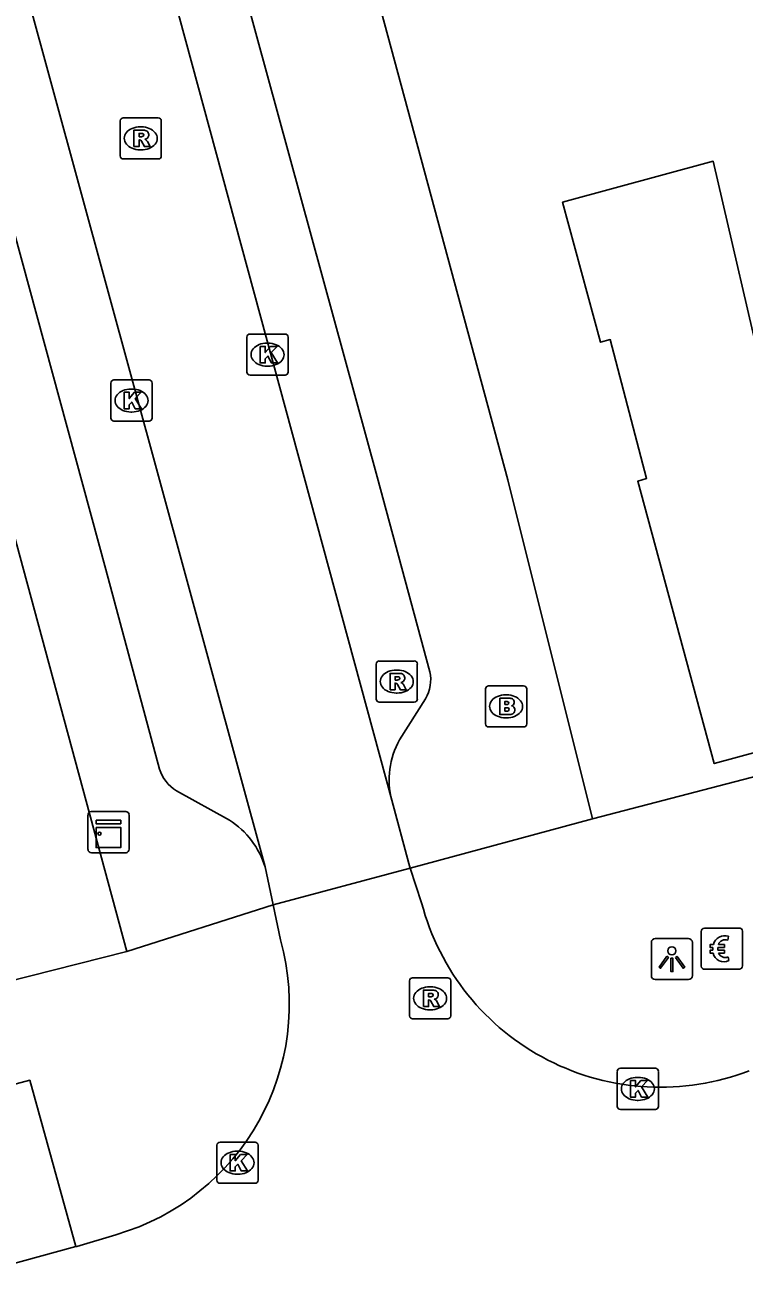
# Model space of a CAD drawing. Extents: x 159265 to 160143, y 383413 to 384319.
# Drawn here: x 159854.5 to 159871.99, y 383646.56 to 383676.74 of the extents above; entities that cross this region are included whole.
import ezdxf

# ---------------------------------------------------------------- set-up
doc = ezdxf.new("R2010")
doc.units = 0
for name, color, linetype in [('IMGEO_Betaalautomaat', 7, 'Continuous'), ('IMGEO_Brandkraan', 7, 'Continuous'), ('IMGEO_Kast', 7, 'Continuous'), ('IMGEO_Kolk', 7, 'Continuous'), ('IMGEO_Lichtpunt', 7, 'Continuous'), ('IMGEO_Pand', 7, 'Continuous'), ('IMGEO_Rijbaan_lokaal_open', 7, 'Continuous'), ('IMGEO_Rioolput', 7, 'Continuous'), ('IMGEO_Voetpad_open', 7, 'Continuous')]:
    doc.layers.add(name, color=color, linetype=linetype)

msp = doc.modelspace()

# ---------------------------------------------------------------- linework, layer by layer
at = {"layer": 'IMGEO_Betaalautomaat'}
for p, q in [((159871.02, 383654.778), (159871.861, 383654.778)), ((159871.861, 383654.778), (159871.02, 383654.778)), ((159870.945, 383653.854), (159870.945, 383654.695)), ((159870.945, 383654.695), (159870.945, 383653.854)), ((159871.607, 383654.583), (159871.59, 383654.483)), ((159871.944, 383654.704), (159871.944, 383653.863)), ((159871.944, 383653.863), (159871.944, 383654.704)), ((159871.228, 383654.242), (159871.228, 383654.31)), ((159871.349, 383654.31), (159871.349, 383654.242)), ((159871.594, 383654.077), (159871.616, 383653.99)), ((159871.87, 383653.779), (159871.029, 383653.779)), ((159871.029, 383653.779), (159871.87, 383653.779))]:
    msp.add_line(p, q, dxfattribs=at)
for points in [[(159871.228, 383654.31), (159871.159, 383654.31), (159871.159, 383654.379), (159871.238, 383654.379)], [(159871.233, 383654.173), (159871.159, 383654.173), (159871.159, 383654.242), (159871.228, 383654.242)], [(159871.36, 383654.379), (159871.507, 383654.379), (159871.507, 383654.31), (159871.349, 383654.31)], [(159871.349, 383654.242), (159871.507, 383654.242), (159871.507, 383654.173), (159871.363, 383654.173)]]:
    msp.add_lwpolyline(points, dxfattribs=at)
for centre, radius, start, end in [((159871.023, 383654.701), 0.0779, 92.4484, 184.2845), ((159871.023, 383654.701), 0.0779, 92.4484, 184.2845), ((159871.867, 383654.701), 0.0779, 2.4484, 94.2845), ((159871.867, 383654.701), 0.0779, 2.4484, 94.2845), ((159871.521, 383654.303), 0.293, 73.014, 165.0139), ((159871.527, 383654.316), 0.179, 69.3236, 159.5683), ((159871.494, 383654.228), 0.267, 191.8096, 297.0389), ((159871.527, 383654.243), 0.179, 202.7625, 291.8693), ((159871.023, 383653.857), 0.0779, 182.4484, 274.2845), ((159871.023, 383653.857), 0.0779, 182.4484, 274.2845), ((159871.867, 383653.857), 0.0779, 272.4484, 4.2845), ((159871.867, 383653.857), 0.0779, 272.4484, 4.2845)]:
    msp.add_arc(centre, radius, start, end, dxfattribs=at)
at = {"layer": 'IMGEO_Brandkraan'}
for p, q in [((159865.699, 383659.744), (159865.699, 383660.596)), ((159865.774, 383660.67), (159866.626, 383660.67)), ((159866.7, 383660.596), (159866.7, 383659.744)), ((159866.187, 383660.45), (159866.212, 383660.45)), ((159866.21, 383659.89), (159866.185, 383659.89)), ((159866.626, 383659.67), (159865.774, 383659.67))]:
    msp.add_line(p, q, dxfattribs=at)
for points in [[(159865.699, 383659.744), (159865.699, 383660.596)], [(159865.774, 383660.67), (159866.626, 383660.67)], [(159866.7, 383660.596), (159866.7, 383659.744)], [(159866.047, 383660.37), (159866.047, 383659.97), (159866.26, 383659.97)], [(159866.278, 383660.37), (159866.047, 383660.37)], [(159866.226, 383660.289), (159866.172, 383660.289), (159866.172, 383660.213)], [(159866.172, 383660.213), (159866.225, 383660.213)], [(159866.234, 383660.137), (159866.172, 383660.137), (159866.172, 383660.056)], [(159866.172, 383660.056), (159866.234, 383660.056)], [(159866.626, 383659.67), (159865.774, 383659.67)]]:
    msp.add_lwpolyline(points, dxfattribs=at)
for centre, radius, start, end in [((159865.776, 383660.594), 0.0765, 91.552, 178.448), ((159865.776, 383660.594), 0.0765, 91.552, 178.448), ((159866.624, 383660.594), 0.0765, 1.552, 88.448), ((159866.624, 383660.594), 0.0765, 1.552, 88.448), ((159866.227, 383660.251), 0.0379, 267.8285, 90.9355), ((159866.282, 383660.225), 0.145, 59.4692, 91.5367), ((159866.307, 383660.272), 0.0922, 285.5137, 58.1501), ((159866.312, 383660.08), 0.105, 301.3115, 78.989), ((159866.235, 383660.096), 0.0404, 269.8759, 90.5077), ((159866.266, 383660.221), 0.251, 268.6676, 293.5347), ((159865.776, 383659.746), 0.0765, 181.552, 268.448), ((159865.776, 383659.746), 0.0765, 181.552, 268.448), ((159866.624, 383659.746), 0.0765, 271.552, 358.448), ((159866.624, 383659.746), 0.0765, 271.552, 358.448)]:
    msp.add_arc(centre, radius, start, end, dxfattribs=at)
for centre, major_axis, ratio, start_param, end_param in [((159866.186, 383660.17), (-0.387, 0.002), 0.722429, 4.712389, 7.853982), ((159866.211, 383660.17), (-0.39, 0.002), 0.717154, 1.570796, 4.712389)]:
    msp.add_ellipse(centre, major_axis=major_axis, ratio=ratio, start_param=start_param, end_param=end_param, dxfattribs=at)
at = {"layer": 'IMGEO_Kast'}
for p, q in [((159856.037, 383656.687), (159856.037, 383657.528)), ((159856.037, 383657.528), (159856.037, 383656.687)), ((159856.112, 383657.612), (159856.953, 383657.612)), ((159856.953, 383657.612), (159856.112, 383657.612)), ((159857.037, 383657.537), (159857.037, 383656.696)), ((159857.037, 383656.696), (159857.037, 383657.537)), ((159856.962, 383656.612), (159856.121, 383656.612)), ((159856.121, 383656.612), (159856.962, 383656.612))]:
    msp.add_line(p, q, dxfattribs=at)
for points in [[(159856.232, 383657.402), (159856.832, 383657.402), (159856.832, 383657.317), (159856.232, 383657.317), (159856.232, 383657.402)], [(159856.232, 383657.227), (159856.832, 383657.227), (159856.832, 383656.738), (159856.232, 383656.738), (159856.232, 383657.227)]]:
    msp.add_lwpolyline(points, dxfattribs=at)
msp.add_circle((159856.316, 383657.076), 0.0377, dxfattribs=at)
for centre, start, end in [((159856.115, 383657.534), 92.4484, 184.2845), ((159856.115, 383657.534), 92.4484, 184.2845), ((159856.959, 383657.534), 2.4484, 94.2845), ((159856.959, 383657.534), 2.4484, 94.2845), ((159856.115, 383656.69), 182.4484, 274.2845), ((159856.115, 383656.69), 182.4484, 274.2845), ((159856.959, 383656.69), 272.4484, 4.2845), ((159856.959, 383656.69), 272.4484, 4.2845)]:
    msp.add_arc(centre, 0.0779, start, end, dxfattribs=at)
at = {"layer": 'IMGEO_Kolk'}
for p, q in [((159859.901, 383668.296), (159859.901, 383669.148)), ((159859.976, 383669.222), (159860.828, 383669.222)), ((159860.389, 383669.002), (159860.414, 383669.002)), ((159860.902, 383669.148), (159860.902, 383668.296)), ((159860.412, 383668.442), (159860.387, 383668.442)), ((159856.594, 383667.18), (159856.594, 383668.032)), ((159856.669, 383668.106), (159857.521, 383668.106)), ((159857.595, 383668.032), (159857.595, 383667.18)), ((159860.828, 383668.222), (159859.976, 383668.222)), ((159857.082, 383667.886), (159857.107, 383667.886)), ((159857.105, 383667.326), (159857.08, 383667.326)), ((159857.521, 383667.106), (159856.669, 383667.106)), ((159868.902, 383650.445), (159868.902, 383651.297)), ((159868.977, 383651.371), (159869.829, 383651.371)), ((159869.39, 383651.151), (159869.415, 383651.151)), ((159869.903, 383651.297), (159869.903, 383650.445)), ((159869.413, 383650.591), (159869.388, 383650.591)), ((159869.829, 383650.371), (159868.977, 383650.371)), ((159859.171, 383648.65), (159859.171, 383649.502)), ((159859.246, 383649.576), (159860.098, 383649.576)), ((159859.659, 383649.356), (159859.684, 383649.356)), ((159860.172, 383649.502), (159860.172, 383648.65)), ((159859.682, 383648.796), (159859.657, 383648.796)), ((159860.098, 383648.576), (159859.246, 383648.576))]:
    msp.add_line(p, q, dxfattribs=at)
for points in [[(159859.901, 383668.296), (159859.901, 383669.148)], [(159859.976, 383669.222), (159860.828, 383669.222)], [(159860.902, 383669.148), (159860.902, 383668.296)], [(159860.222, 383668.922), (159860.345, 383668.922), (159860.345, 383668.771), (159860.475, 383668.922), (159860.639, 383668.922), (159860.493, 383668.771), (159860.646, 383668.522), (159860.494, 383668.522), (159860.409, 383668.686), (159860.345, 383668.619), (159860.345, 383668.522), (159860.222, 383668.522), (159860.222, 383668.922)], [(159856.594, 383667.18), (159856.594, 383668.032)], [(159856.669, 383668.106), (159857.521, 383668.106)], [(159857.595, 383668.032), (159857.595, 383667.18)], [(159860.828, 383668.222), (159859.976, 383668.222)], [(159856.915, 383667.806), (159857.038, 383667.806), (159857.038, 383667.655), (159857.168, 383667.806), (159857.332, 383667.806), (159857.186, 383667.655), (159857.339, 383667.406), (159857.187, 383667.406), (159857.102, 383667.57), (159857.038, 383667.503), (159857.038, 383667.406), (159856.915, 383667.406), (159856.915, 383667.806)], [(159857.521, 383667.106), (159856.669, 383667.106)], [(159868.902, 383650.445), (159868.902, 383651.297)], [(159868.977, 383651.371), (159869.829, 383651.371)], [(159869.903, 383651.297), (159869.903, 383650.445)], [(159869.223, 383651.071), (159869.346, 383651.071), (159869.346, 383650.92), (159869.476, 383651.071), (159869.64, 383651.071), (159869.494, 383650.92), (159869.647, 383650.671), (159869.495, 383650.671), (159869.41, 383650.835), (159869.346, 383650.768), (159869.346, 383650.671), (159869.223, 383650.671), (159869.223, 383651.071)], [(159869.829, 383650.371), (159868.977, 383650.371)], [(159859.171, 383648.65), (159859.171, 383649.502)], [(159859.246, 383649.576), (159860.098, 383649.576)], [(159860.172, 383649.502), (159860.172, 383648.65)], [(159859.492, 383649.276), (159859.615, 383649.276), (159859.615, 383649.125), (159859.745, 383649.276), (159859.909, 383649.276), (159859.763, 383649.125), (159859.916, 383648.876), (159859.764, 383648.876), (159859.679, 383649.04), (159859.615, 383648.973), (159859.615, 383648.876), (159859.492, 383648.876), (159859.492, 383649.276)], [(159860.098, 383648.576), (159859.246, 383648.576)]]:
    msp.add_lwpolyline(points, dxfattribs=at)
for centre, start, end in [((159859.978, 383669.146), 91.552, 178.448), ((159859.978, 383669.146), 91.552, 178.448), ((159860.826, 383669.146), 1.552, 88.448), ((159860.826, 383669.146), 1.552, 88.448), ((159856.671, 383668.03), 91.552, 178.448), ((159856.671, 383668.03), 91.552, 178.448), ((159857.519, 383668.03), 1.552, 88.448), ((159857.519, 383668.03), 1.552, 88.448), ((159859.978, 383668.298), 181.552, 268.448), ((159859.978, 383668.298), 181.552, 268.448), ((159860.826, 383668.298), 271.552, 358.448), ((159860.826, 383668.298), 271.552, 358.448), ((159856.671, 383667.182), 181.552, 268.448), ((159856.671, 383667.182), 181.552, 268.448), ((159857.519, 383667.182), 271.552, 358.448), ((159857.519, 383667.182), 271.552, 358.448), ((159868.979, 383651.295), 91.552, 178.448), ((159868.979, 383651.295), 91.552, 178.448), ((159869.827, 383651.295), 1.552, 88.448), ((159869.827, 383651.295), 1.552, 88.448), ((159868.979, 383650.447), 181.552, 268.448), ((159868.979, 383650.447), 181.552, 268.448), ((159869.827, 383650.447), 271.552, 358.448), ((159869.827, 383650.447), 271.552, 358.448), ((159859.248, 383649.5), 91.552, 178.448), ((159859.248, 383649.5), 91.552, 178.448), ((159860.096, 383649.5), 1.552, 88.448), ((159860.096, 383649.5), 1.552, 88.448), ((159859.248, 383648.652), 181.552, 268.448), ((159859.248, 383648.652), 181.552, 268.448), ((159860.096, 383648.652), 271.552, 358.448), ((159860.096, 383648.652), 271.552, 358.448)]:
    msp.add_arc(centre, 0.0765, start, end, dxfattribs=at)
for centre, major_axis, ratio, start_param, end_param in [((159860.388, 383668.722), (-0.387, 0.002), 0.722429, 4.712389, 7.853982), ((159860.413, 383668.722), (-0.39, 0.002), 0.717154, 1.570796, 4.712389), ((159857.081, 383667.606), (-0.387, 0.002), 0.722429, 4.712389, 7.853982), ((159857.106, 383667.606), (-0.39, 0.002), 0.717154, 1.570796, 4.712389), ((159869.389, 383650.871), (-0.387, 0.002), 0.722429, 4.712389, 7.853982), ((159869.414, 383650.871), (-0.39, 0.002), 0.717154, 1.570796, 4.712389), ((159859.658, 383649.076), (-0.387, 0.002), 0.722429, 4.712389, 7.853982), ((159859.683, 383649.076), (-0.39, 0.002), 0.717154, 1.570796, 4.712389)]:
    msp.add_ellipse(centre, major_axis=major_axis, ratio=ratio, start_param=start_param, end_param=end_param, dxfattribs=at)
at = {"layer": 'IMGEO_Lichtpunt'}
for p, q in [((159870.633, 383654.525), (159869.825, 383654.525)), ((159870.633, 383654.525), (159869.825, 383654.525)), ((159869.731, 383654.43), (159869.731, 383653.623)), ((159869.731, 383654.43), (159869.731, 383653.623)), ((159870.727, 383653.623), (159870.727, 383654.43)), ((159870.727, 383653.623), (159870.727, 383654.43)), ((159869.825, 383653.529), (159870.633, 383653.529)), ((159869.825, 383653.529), (159870.633, 383653.529))]:
    msp.add_line(p, q, dxfattribs=at)
for points in [[(159870.105, 383654.094), (159870.144, 383654.066), (159869.956, 383653.804), (159869.918, 383653.831), (159870.105, 383654.094)], [(159870.207, 383654.046), (159870.254, 383654.046), (159870.254, 383653.724), (159870.207, 383653.724), (159870.207, 383654.046)], [(159870.317, 383654.066), (159870.355, 383654.093), (159870.542, 383653.831), (159870.503, 383653.803), (159870.317, 383654.066)]]:
    msp.add_lwpolyline(points, dxfattribs=at)
msp.add_circle((159870.23, 383654.228), 0.0994, dxfattribs=at)
for centre, start, end in [((159869.825, 383654.43), 90, 180), ((159869.825, 383654.43), 90, 180), ((159870.633, 383654.43), 0, 90), ((159870.633, 383654.43), 0, 90), ((159869.825, 383653.623), 180, 270), ((159869.825, 383653.623), 180, 270), ((159870.633, 383653.623), 270, 0), ((159870.633, 383653.623), 270, 360)]:
    msp.add_arc(centre, 0.0946, start, end, dxfattribs=at)
at = {"layer": 'IMGEO_Pand'}
msp.add_lwpolyline([(159874.375, 383668.307), (159872.536, 383667.8), (159871.235, 383673.423), (159867.571, 383672.426), (159868.497, 383669.023), (159868.731, 383669.086), (159869.614, 383665.714), (159869.401, 383665.643), (159871.26, 383658.779), (159873.53, 383659.4), (159873.681, 383658.842)], dxfattribs=at)
at = {"layer": 'IMGEO_Rijbaan_lokaal_open'}
for points in [[(159863.419, 383657.889), (159847.578, 383716.271)], [(159844.225, 383715.283), (159860.341, 383656.265)], [(159863.868, 383656.237), (159863.832, 383656.347), (159863.419, 383657.889)], [(159860.54, 383655.346), (159860.341, 383656.265)], [(159863.868, 383656.237), (159860.54, 383655.346)], [(159864.147, 383655.393), (159863.868, 383656.237)], [(159860.54, 383655.346), (159860.716, 383654.495)], [(159856.716, 383647.325), (159855.765, 383647.042), (159855.744, 383647.036)], [(159855.744, 383647.036), (159853.999, 383646.56)]]:
    msp.add_lwpolyline(points, dxfattribs=at)
for centre, radius, start, end in [((159869.953, 383656.911), 6.001, 194.6491, 291.0407), ((159855.092, 383652.932), 5.837, 286.1562, 15.5312)]:
    msp.add_arc(centre, radius, start, end, dxfattribs=at)
at = {"layer": 'IMGEO_Rioolput'}
for p, q in [((159856.818, 383673.554), (159856.818, 383674.406)), ((159856.893, 383674.48), (159857.745, 383674.48)), ((159857.819, 383674.406), (159857.819, 383673.554)), ((159857.306, 383674.26), (159857.331, 383674.26)), ((159857.745, 383673.48), (159856.893, 383673.48)), ((159857.329, 383673.7), (159857.304, 383673.7)), ((159863.041, 383660.347), (159863.041, 383661.199)), ((159863.116, 383661.273), (159863.968, 383661.273)), ((159864.042, 383661.199), (159864.042, 383660.347)), ((159863.529, 383661.053), (159863.554, 383661.053)), ((159863.552, 383660.493), (159863.527, 383660.493)), ((159863.968, 383660.273), (159863.116, 383660.273)), ((159863.928, 383653.572), (159864.78, 383653.572)), ((159863.853, 383652.646), (159863.853, 383653.498)), ((159864.341, 383653.352), (159864.366, 383653.352)), ((159864.854, 383653.498), (159864.854, 383652.646)), ((159864.364, 383652.792), (159864.339, 383652.792)), ((159864.78, 383652.572), (159863.928, 383652.572))]:
    msp.add_line(p, q, dxfattribs=at)
for points in [[(159856.818, 383673.554), (159856.818, 383674.406)], [(159856.893, 383674.48), (159857.745, 383674.48)], [(159857.819, 383674.406), (159857.819, 383673.554)], [(159857.407, 383674.178), (159857.155, 383674.18), (159857.155, 383673.78)], [(159857.333, 383674.099), (159857.279, 383674.099), (159857.279, 383674.018)], [(159857.155, 383673.78), (159857.279, 383673.78), (159857.279, 383673.942), (159857.29, 383673.942)], [(159857.279, 383674.018), (159857.331, 383674.018)], [(159857.337, 383673.913), (159857.408, 383673.78), (159857.548, 383673.78), (159857.483, 383673.906)], [(159857.745, 383673.48), (159856.893, 383673.48)], [(159863.041, 383660.347), (159863.041, 383661.199)], [(159863.116, 383661.273), (159863.968, 383661.273)], [(159864.042, 383661.199), (159864.042, 383660.347)], [(159863.63, 383660.971), (159863.378, 383660.973), (159863.378, 383660.573)], [(159863.556, 383660.892), (159863.502, 383660.892), (159863.502, 383660.811)], [(159863.502, 383660.811), (159863.554, 383660.811)], [(159863.378, 383660.573), (159863.502, 383660.573), (159863.502, 383660.735), (159863.513, 383660.735)], [(159863.56, 383660.706), (159863.631, 383660.573), (159863.771, 383660.573), (159863.706, 383660.699)], [(159863.968, 383660.273), (159863.116, 383660.273)], [(159863.928, 383653.572), (159864.78, 383653.572)], [(159863.853, 383652.646), (159863.853, 383653.498)], [(159864.442, 383653.27), (159864.19, 383653.272), (159864.19, 383652.872)], [(159864.854, 383653.498), (159864.854, 383652.646)], [(159864.19, 383652.872), (159864.314, 383652.872), (159864.314, 383653.034), (159864.325, 383653.034)], [(159864.368, 383653.191), (159864.314, 383653.191), (159864.314, 383653.11)], [(159864.314, 383653.11), (159864.366, 383653.11)], [(159864.372, 383653.005), (159864.443, 383652.872), (159864.583, 383652.872), (159864.518, 383652.998)], [(159864.78, 383652.572), (159863.928, 383652.572)]]:
    msp.add_lwpolyline(points, dxfattribs=at)
for centre, radius, start, end in [((159856.895, 383674.404), 0.0765, 91.552, 178.448), ((159856.895, 383674.404), 0.0765, 91.552, 178.448), ((159857.743, 383674.404), 0.0765, 1.552, 88.448), ((159857.743, 383674.404), 0.0765, 1.552, 88.448), ((159857.339, 383674.003), 0.0964, 77.0061, 93.1865), ((159857.353, 383674.06), 0.0378, 276.6634, 79.6772), ((159857.406, 383674.068), 0.109, 350.3612, 89.416), ((159857.289, 383673.889), 0.0533, 26.0293, 88.6989), ((159857.315, 383674.207), 0.19, 274.7715, 282.9687), ((159857.404, 383674.068), 0.112, 277.5842, 350.9817), ((159857.388, 383673.853), 0.108, 29.5134, 73.7905), ((159856.895, 383673.556), 0.0765, 181.552, 268.448), ((159856.895, 383673.556), 0.0765, 181.552, 268.448), ((159857.743, 383673.556), 0.0765, 271.552, 358.448), ((159857.743, 383673.556), 0.0765, 271.552, 358.448), ((159863.118, 383661.197), 0.0765, 91.552, 178.448), ((159863.118, 383661.197), 0.0765, 91.552, 178.448), ((159863.966, 383661.197), 0.0765, 1.552, 88.448), ((159863.966, 383661.197), 0.0765, 1.552, 88.448), ((159863.538, 383661), 0.19, 274.7715, 282.9687), ((159863.562, 383660.796), 0.0964, 77.0061, 93.1865), ((159863.576, 383660.853), 0.0378, 276.6634, 79.6772), ((159863.629, 383660.861), 0.109, 350.3612, 89.416), ((159863.627, 383660.861), 0.112, 277.5842, 350.9817), ((159863.512, 383660.682), 0.0533, 26.0293, 88.6989), ((159863.611, 383660.646), 0.108, 29.5134, 73.7905), ((159863.118, 383660.349), 0.0765, 181.552, 268.448), ((159863.118, 383660.349), 0.0765, 181.552, 268.448), ((159863.966, 383660.349), 0.0765, 271.552, 358.448), ((159863.966, 383660.349), 0.0765, 271.552, 358.448), ((159863.93, 383653.496), 0.0765, 91.552, 178.448), ((159863.93, 383653.496), 0.0765, 91.552, 178.448), ((159864.778, 383653.496), 0.0765, 1.552, 88.448), ((159864.778, 383653.496), 0.0765, 1.552, 88.448), ((159864.441, 383653.16), 0.109, 350.3612, 89.416), ((159864.324, 383652.981), 0.0533, 26.0293, 88.6989), ((159864.35, 383653.299), 0.19, 274.7715, 282.9687), ((159864.374, 383653.095), 0.0964, 77.0061, 93.1865), ((159864.388, 383653.152), 0.0378, 276.6634, 79.6772), ((159864.439, 383653.16), 0.112, 277.5842, 350.9817), ((159864.423, 383652.945), 0.108, 29.5134, 73.7905), ((159863.93, 383652.648), 0.0765, 181.552, 268.448), ((159863.93, 383652.648), 0.0765, 181.552, 268.448), ((159864.778, 383652.648), 0.0765, 271.552, 358.448), ((159864.778, 383652.648), 0.0765, 271.552, 358.448)]:
    msp.add_arc(centre, radius, start, end, dxfattribs=at)
for centre, major_axis, ratio, start_param, end_param in [((159857.305, 383673.98), (-0.387, 0.002), 0.722429, 4.712389, 7.853982), ((159857.33, 383673.98), (-0.39, 0.002), 0.717154, 1.570796, 4.712389), ((159863.528, 383660.773), (-0.387, 0.002), 0.722429, 4.712389, 7.853982), ((159863.553, 383660.773), (-0.39, 0.002), 0.717154, 1.570796, 4.712389), ((159864.34, 383653.072), (-0.387, 0.002), 0.722429, 4.712389, 7.853982), ((159864.365, 383653.072), (-0.39, 0.002), 0.717154, 1.570796, 4.712389)]:
    msp.add_ellipse(centre, major_axis=major_axis, ratio=ratio, start_param=start_param, end_param=end_param, dxfattribs=at)
at = {"layer": 'IMGEO_Voetpad_open'}
for points in [[(159857.777, 383658.647), (159856.468, 383663.501), (159843.251, 383712.162)], [(159861.78, 383682.192), (159861.784, 383682.176), (159866.241, 383665.678), (159868.302, 383657.44)], [(159856.981, 383654.211), (159849.623, 383681.393), (159849.511, 383681.787)], [(159864.345, 383661.009), (159863.069, 383665.754), (159858.8, 383681.378)], [(159863.61, 383659.359), (159864.243, 383660.357)], [(159868.302, 383657.44), (159873.681, 383658.842)], [(159859.476, 383657.402), (159858.19, 383658.117)], [(159868.302, 383657.44), (159863.868, 383656.237)], [(159860.54, 383655.346), (159856.981, 383654.211)], [(159851.631, 383652.861), (159856.981, 383654.211)], [(159848.395, 383647.053), (159848.484, 383647.321), (159847.971, 383649.298), (159854.622, 383651.079), (159855.744, 383647.036)]]:
    msp.add_lwpolyline(points, dxfattribs=at)
for centre, radius, start, end in [((159863.466, 383660.813), 0.901, 329.6193, 12.598), ((159865.362, 383658.384), 2.005, 150.9054, 194.2885), ((159858.652, 383658.903), 0.911, 196.2895, 239.5652), ((159858.375, 383655.667), 2.055, 16.9194, 57.6065)]:
    msp.add_arc(centre, radius, start, end, dxfattribs=at)

doc.saveas('drawing.dxf')
